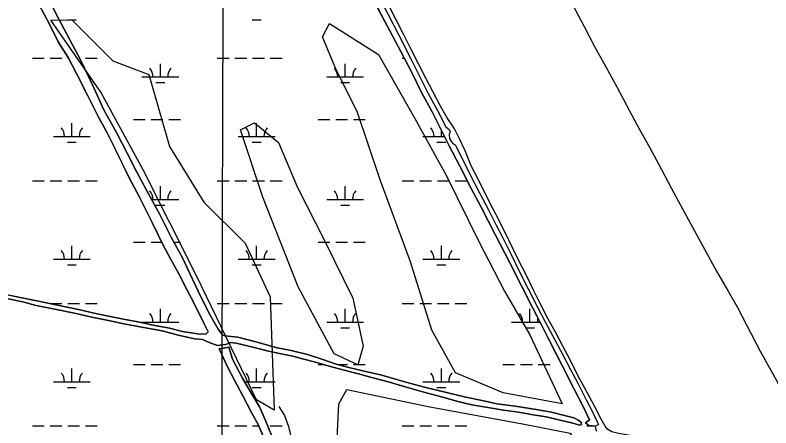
# Model space of a CAD drawing. Extents: x 3177185 to 3215018, y 812988 to 838321.
# Drawn here: x 3186050 to 3188103, y 827861 to 828981 of the extents above; entities that cross this region are included whole.
import ezdxf

# ---------------------------------------------------------------- set-up
doc = ezdxf.new("R2010")
doc.units = 0
for name, color, linetype in [('V-DTCH-CNTR', 7, 'Continuous'), ('V-GRID-MAJR', 7, 'Continuous'), ('V-SITE-VEGE', 7, 'Continuous'), ('V-TOPO-SHOR', 7, 'Continuous'), ('V-WETL-SWMP', 7, 'Continuous')]:
    doc.layers.add(name, color=color, linetype=linetype)

msp = doc.modelspace()

# ---------------------------------------------------------------- linework, layer by layer
at = {"layer": 'V-DTCH-CNTR'}
for points in [[(3187145.8, 828848.7), (3187126, 828887.8), (3187105.5, 828927.8), (3187085.2, 828968.5), (3187065.7, 829005.6), (3187044.6, 829048.5), (3187014.3, 829105.4)], [(3187526.2, 829078.5), (3187564.7, 829008), (3187595.5, 828950.1), (3187624, 828896), (3187654.4, 828840.4), (3187684.3, 828786.2)], [(3187242.4, 828674), (3187223.3, 828702.2), (3187205.4, 828734.1), (3187184.3, 828774), (3187165.4, 828810.3), (3187145.8, 828848.7)], [(3187684.3, 828786.2), (3187719.2, 828721.2), (3187746.3, 828671.1), (3187773.3, 828622.4), (3187805.6, 828561.7), (3187833.1, 828510.7), (3187862.7, 828455.4)], [(3187439, 828274), (3187415.1, 828321.8), (3187392.3, 828368.1), (3187363.8, 828425.6), (3187338.4, 828473.8), (3187310.5, 828530.8), (3187288.9, 828572.3), (3187272.2, 828613.1), (3187258.2, 828643.8), (3187242.4, 828674)], [(3187862.7, 828455.4), (3187895.6, 828395.5), (3187928, 828335.6), (3187955.5, 828286), (3187986.8, 828231.9), (3188011.4, 828188.9), (3188037.9, 828138.9)], [(3187622.6, 827921.1), (3187603.9, 827956.5), (3187578.9, 828002.8), (3187558.7, 828043.3), (3187538.1, 828082.7), (3187518, 828120.4), (3187497.4, 828157.5), (3187475.5, 828200), (3187457.4, 828236.3), (3187439, 828274)], [(3188037.9, 828138.9), (3188074.1, 828069.2), (3188104.1, 828015.2), (3188136.7, 827956.4), (3188158.1, 827914.6), (3188185, 827868.4), (3188210, 827823.6), (3188245.1, 827755.9)], [(3187839.9, 827818.7), (3187778.4, 827829.2), (3187731.6, 827838.4), (3187689.2, 827845.3), (3187670.9, 827850.1), (3187660.5, 827856), (3187653.2, 827865.5), (3187642.2, 827884), (3187622.6, 827921.1)]]:
    msp.add_lwpolyline(points, dxfattribs=at)
at = {"layer": 'V-GRID-MAJR'}
msp.add_spline([(3186588, 818387.1), (3186603.9, 824447.4), (3186619.7, 830509.7), (3186635.6, 836572), (3186635.6, 836573.9)], degree=3, dxfattribs=at)
at = {"layer": 'V-SITE-VEGE'}
for points in [[(3186674.9, 828362.2), (3186742.5, 828216.5), (3186753.8, 827909.3), (3186705.5, 827936.7), (3186543.1, 828273.6), (3186398.9, 828559.4), (3186283.1, 828772.4), (3186147.1, 828967.9), (3186203.7, 828968.5), (3186315.5, 828857), (3186413.4, 828819.7), (3186469.7, 828624.4), (3186563.1, 828473.7)], [(3187535.6, 827926.1), (3187376.1, 827955.8), (3187246.1, 828009.9), (3187181.9, 828126.2), (3187124.2, 828311.1), (3187041.4, 828534.5), (3186979.5, 828719.4), (3186923, 828830.7), (3186884.7, 828922.5), (3186903.7, 828958.1), (3187037.1, 828874.6), (3187136.2, 828700.8), (3187221.9, 828545.3), (3187309.1, 828368.1), (3187379.5, 828231.5), (3187447.8, 828113.1)], [(3186765.7, 828635), (3186817.2, 828513.1), (3186889.7, 828371.6), (3186967.8, 828213.3), (3186995.5, 828082.4), (3186980.7, 828032), (3186917.1, 828062.2), (3186818.8, 828243.7), (3186722.7, 828486.7), (3186662.2, 828669.5), (3186700, 828689)], [(3187558, 827846.7), (3187641, 827712.1), (3187710.7, 827571.3), (3187678.5, 827560.9), (3187439.3, 827590.8), (3187153.2, 827644.5), (3186983.2, 827707.9), (3186921.8, 827774.5), (3186929.1, 827926.3), (3186950.9, 827964.7), (3187171.9, 827918.8), (3187427.9, 827872.1)]]:
    msp.add_lwpolyline(points, close=True, dxfattribs=at)
at = {"layer": 'V-TOPO-SHOR'}
for points in [[(3186275.5, 828706.2), (3186247.2, 828761.8), (3186217.1, 828823.1), (3186193.8, 828866.1), (3186166.6, 828909.1), (3186144.5, 828954.8), (3186122.5, 828995.8), (3186094.1, 829052.1), (3186075.1, 829095), (3186065.1, 829119.5)], [(3186087.6, 829129.4), (3186120.3, 829060.9), (3186145.2, 829016.6), (3186168.9, 828970.2), (3186227.6, 828859.5), (3186259.9, 828792.3)], [(3187257.1, 828573.4), (3187229.1, 828626), (3187211, 828662.1), (3187183.1, 828718.3), (3187155.2, 828769.6), (3187127.4, 828825.2), (3187098.2, 828882.5), (3187060.9, 828952), (3187027.4, 829014.9), (3186990, 829086.8)], [(3187010.3, 829085.3), (3187037.2, 829033.4), (3187062.4, 828985), (3187092.2, 828926.5), (3187124.6, 828862.9), (3187150.2, 828811.7), (3187171.6, 828768.6), (3187197.1, 828722.7), (3187220.1, 828677.6), (3187228.6, 828671.8), (3187231.7, 828665), (3187229, 828657.4), (3187229.8, 828646.6), (3187235.8, 828637.3), (3187239.6, 828632.2), (3187245.5, 828629.2), (3187258, 828604.3), (3187286.2, 828547.9)], [(3186259.9, 828792.3), (3186291.2, 828724.5), (3186326.3, 828661), (3186354.2, 828606), (3186380, 828556.7), (3186407, 828506.4), (3186443.5, 828440.4), (3186474.6, 828376.3), (3186505, 828322.3), (3186531.7, 828264.8), (3186555.6, 828214.8)], [(3186452.3, 828356.3), (3186422.9, 828416.6), (3186388.3, 828487.4), (3186359.3, 828541.4), (3186329.8, 828601.6), (3186300.4, 828661.4), (3186275.5, 828706.2)], [(3187592.7, 827918.8), (3187568.5, 827965.4), (3187536.7, 828028.4), (3187507.2, 828086.4), (3187479.8, 828140.2), (3187456.7, 828185.3), (3187425.2, 828246.3), (3187394.2, 828308.8), (3187353.8, 828386.1), (3187316.1, 828459.6), (3187288.1, 828512.4), (3187257.1, 828573.4)], [(3187286.2, 828547.9), (3187312.8, 828496.9), (3187335.8, 828452.5), (3187355.6, 828413), (3187375, 828376.6), (3187396.2, 828333.1), (3187419.2, 828285.9), (3187443.6, 828238), (3187468.9, 828188.2), (3187490.2, 828148.3)], [(3186574.8, 828121.4), (3186563.1, 828145.4), (3186537.1, 828196.6), (3186516.4, 828236.2), (3186494.4, 828279), (3186472.1, 828319.5), (3186452.3, 828356.3)], [(3186258.5, 828161.6), (3186211.4, 828171.9), (3186158.2, 828183.2), (3186107.3, 828193.4), (3186070.9, 828202.7), (3186031.4, 828210.7), (3185972.1, 828222.9)], [(3185972.4, 828233), (3186026, 828222.5), (3186059.6, 828216), (3186113.8, 828205.1), (3186160.8, 828194.9), (3186222.1, 828182.3), (3186264.4, 828172.5)], [(3186555.6, 828214.8), (3186580.2, 828166.8), (3186602, 828128.5), (3186613, 828113.5), (3186619.7, 828111), (3186655.4, 828107), (3186703.8, 828094), (3186761.5, 828078)], [(3186831, 828048.3), (3186804, 828055.2), (3186768.1, 828062.8), (3186738.2, 828069), (3186699.1, 828078.5), (3186669.8, 828086.6), (3186650.7, 828090.7), (3186634.6, 828092.3), (3186627.1, 828089.3), (3186621.9, 828087.4), (3186599.9, 828084.5), (3186576.8, 828092.1), (3186559.4, 828100.6), (3186538.3, 828102.9), (3186493.1, 828112.3), (3186449.1, 828124.3), (3186398.7, 828133.5), (3186345.5, 828143.1), (3186303.3, 828151.9), (3186258.5, 828161.6)], [(3186264.4, 828172.5), (3186303.5, 828164.1), (3186344.2, 828155.9), (3186383.5, 828148.6), (3186424.7, 828139.2), (3186469.1, 828131.3), (3186504.9, 828122.3), (3186545.3, 828115.8), (3186568.2, 828114.8), (3186574.8, 828121.4)], [(3187490.2, 828148.3), (3187516.5, 828099.4), (3187538.3, 828057.6), (3187558.3, 828019), (3187579.6, 827980), (3187601.5, 827937), (3187617.8, 827906), (3187632.2, 827875), (3187634.6, 827870), (3187626.4, 827865.6), (3187608.7, 827867), (3187599.7, 827874.3), (3187610.6, 827883), (3187592.7, 827918.8)], [(3186750.2, 827717.7), (3186759.9, 827721.3), (3186761, 827727.9), (3186753.3, 827749.5), (3186738.3, 827795.1), (3186727, 827830.9), (3186711.4, 827867.7), (3186692.6, 827902.6), (3186668.8, 827948), (3186647.3, 827988.5), (3186625.9, 828028.2), (3186611.5, 828060.1), (3186604, 828075), (3186630.7, 828079.5), (3186640.9, 828047.3), (3186668.2, 827994.1)], [(3186761.5, 828078), (3186800, 828070.4), (3186844.5, 828059.7), (3186885.6, 828046.4), (3186921.8, 828034), (3186952.9, 828025.2), (3186998.3, 828015.1)], [(3187160.4, 827957.7), (3187109.8, 827972), (3187067.2, 827985.3), (3187021.8, 827996.8), (3186983.2, 828007.4), (3186943.6, 828017.5), (3186903, 828028.4), (3186865.8, 828038.7), (3186831, 828048.3)], [(3186998.3, 828015.1), (3187046.6, 828004.1), (3187083, 827993.2), (3187121.4, 827982.3), (3187165.3, 827970.8), (3187221.9, 827956.4), (3187274.7, 827944.1), (3187318.8, 827935.3), (3187358.6, 827926.3), (3187408.1, 827919.3), (3187465.5, 827911)], [(3186668.2, 827994.1), (3186689.9, 827958.8), (3186713.5, 827917.9), (3186730.6, 827881), (3186748.5, 827836.4), (3186759.8, 827803.8), (3186769.6, 827774), (3186781, 827757.4), (3186796, 827744.9), (3186804, 827732.5), (3186804.7, 827716.2), (3186825.2, 827706), (3186814.2, 827702.7), (3186797.4, 827698.5), (3186797.3, 827688.3)], [(3187457, 827896.3), (3187417, 827903.4), (3187377.1, 827908.6), (3187334.3, 827915.8), (3187290.4, 827923.2), (3187252.8, 827932.3), (3187211.9, 827944.4), (3187160.4, 827957.7)], [(3186766.6, 827919.2), (3186781.7, 827894.6), (3186792.9, 827864.7), (3186800.9, 827829.9), (3186809.5, 827795), (3186811, 827768.6), (3186804.2, 827754.4), (3186796, 827744.9)], [(3187465.5, 827911), (3187506.9, 827903.1), (3187542.8, 827894.7), (3187567.9, 827887.7), (3187581.6, 827881), (3187587.8, 827875.3), (3187588.7, 827870.2), (3187584.4, 827868.4), (3187565.3, 827873.7), (3187530.8, 827882.1), (3187492.3, 827891), (3187457, 827896.3)]]:
    msp.add_lwpolyline(points, dxfattribs=at)
at = {"layer": 'V-WETL-SWMP'}
for p, q in [((3186192.2, 828968.7), (3186216.2, 828968.7)), ((3186694.1, 828968.7), (3186718.1, 828968.7)), ((3186097.3, 828864.1), (3186129.3, 828864.1)), ((3186145.3, 828864.1), (3186177.3, 828864.1)), ((3186193.3, 828864.1), (3186194.9, 828864.1)), ((3186225.2, 828864.1), (3186225.3, 828864.1)), ((3186241.3, 828864.1), (3186273.3, 828864.1)), ((3186599.2, 828864.1), (3186631.2, 828864.1)), ((3186647.2, 828864.1), (3186679.2, 828864.1)), ((3186695.2, 828864.1), (3186727.2, 828864.1)), ((3186743.2, 828864.1), (3186775.2, 828864.1)), ((3187101.1, 828864.1), (3187107.6, 828864.1)), ((3186444.6, 828813.3), (3186444.6, 828849.3)), ((3186946.5, 828813.3), (3186946.5, 828849.3)), ((3186394.6, 828813.3), (3186494.6, 828813.3)), ((3186896.5, 828813.3), (3186996.5, 828813.3)), ((3186432.6, 828797.9), (3186456.6, 828797.9)), ((3186934.5, 828797.9), (3186958.5, 828797.9)), ((3186204.2, 828651.5), (3186204.2, 828687.5)), ((3186371.2, 828697.9), (3186403.2, 828697.9)), ((3186419.2, 828697.9), (3186451.2, 828697.9)), ((3186467.2, 828697.9), (3186499.2, 828697.9)), ((3186706.1, 828651.5), (3186706.1, 828687.5)), ((3186873.1, 828697.9), (3186905.1, 828697.9)), ((3186921.1, 828697.9), (3186953.1, 828697.9)), ((3186969.1, 828697.9), (3187001.1, 828697.9)), ((3187208, 828651.5), (3187208, 828668.1)), ((3186154.2, 828651.5), (3186254.2, 828651.5)), ((3186656.1, 828651.5), (3186756.1, 828651.5)), ((3187158, 828651.5), (3187216.3, 828651.5)), ((3186192.2, 828636), (3186216.2, 828636)), ((3186694.1, 828636), (3186718.1, 828636)), ((3187196, 828636), (3187220, 828636)), ((3186097.3, 828531.4), (3186129.3, 828531.4)), ((3186145.3, 828531.4), (3186177.3, 828531.4)), ((3186193.3, 828531.4), (3186225.3, 828531.4)), ((3186241.3, 828531.4), (3186273.3, 828531.4)), ((3186599.2, 828531.4), (3186631.2, 828531.4)), ((3186647.2, 828531.4), (3186679.2, 828531.4)), ((3186695.2, 828531.4), (3186727.2, 828531.4)), ((3186743.2, 828531.4), (3186775.2, 828531.4)), ((3187101.1, 828531.4), (3187133.1, 828531.4)), ((3187149.1, 828531.4), (3187181.1, 828531.4)), ((3187197.1, 828531.4), (3187229.1, 828531.4)), ((3187245.1, 828531.4), (3187277.1, 828531.4)), ((3186444.6, 828480.7), (3186444.6, 828516.7)), ((3186946.5, 828480.7), (3186946.5, 828516.7)), ((3186421.2, 828480.7), (3186494.6, 828480.7)), ((3186896.5, 828480.7), (3186996.5, 828480.7)), ((3186432.6, 828465.2), (3186456.6, 828465.2)), ((3186934.5, 828465.2), (3186958.5, 828465.2)), ((3186371.2, 828365.2), (3186403.2, 828365.2)), ((3186419.2, 828365.2), (3186447.9, 828365.2)), ((3186480.9, 828365.2), (3186499.2, 828365.2)), ((3186873.1, 828365.2), (3186905.1, 828365.2)), ((3186921.1, 828365.2), (3186953.1, 828365.2)), ((3186969.1, 828365.2), (3187001.1, 828365.2)), ((3186204.2, 828318.8), (3186204.2, 828354.8)), ((3186706.1, 828318.8), (3186706.1, 828354.8)), ((3187208, 828318.8), (3187208, 828354.8)), ((3186154.2, 828318.8), (3186254.2, 828318.8)), ((3186656.1, 828318.8), (3186756.1, 828318.8)), ((3187158, 828318.8), (3187258, 828318.8)), ((3186192.2, 828303.4), (3186216.2, 828303.4)), ((3186694.1, 828303.4), (3186718.1, 828303.4)), ((3187196, 828303.4), (3187220, 828303.4)), ((3186145.3, 828198.7), (3186177.3, 828198.7)), ((3186193.3, 828198.7), (3186225.3, 828198.7)), ((3186241.3, 828198.7), (3186273.3, 828198.7)), ((3186599.2, 828198.7), (3186631.2, 828198.7)), ((3186647.2, 828198.7), (3186679.2, 828198.7)), ((3186695.2, 828198.7), (3186727.2, 828198.7)), ((3186743.2, 828198.7), (3186775.2, 828198.7)), ((3187101.1, 828198.7), (3187133.1, 828198.7)), ((3187149.1, 828198.7), (3187181.1, 828198.7)), ((3187197.1, 828198.7), (3187229.1, 828198.7)), ((3187245.1, 828198.7), (3187277.1, 828198.7)), ((3186444.6, 828148), (3186444.6, 828184)), ((3186946.5, 828148), (3186946.5, 828184)), ((3187448.5, 828148), (3187448.5, 828184)), ((3186394.6, 828148), (3186494.6, 828148)), ((3186896.5, 828148), (3186996.5, 828148)), ((3186934.5, 828132.6), (3186958.5, 828132.6)), ((3187398.5, 828148), (3187475.8, 828148)), ((3187436.5, 828132.6), (3187460.5, 828132.6)), ((3186371.2, 828032.6), (3186403.2, 828032.6)), ((3186419.2, 828032.6), (3186451.2, 828032.6)), ((3186467.2, 828032.6), (3186499.2, 828032.6)), ((3186873.1, 828032.6), (3186888.1, 828032.6)), ((3186926.9, 828032.6), (3186953.1, 828032.6)), ((3186969.1, 828032.6), (3187001.1, 828032.6)), ((3187375, 828032.6), (3187407, 828032.6)), ((3187423, 828032.6), (3187455, 828032.6)), ((3187471, 828032.6), (3187503, 828032.6)), ((3186204.2, 827986.1), (3186204.2, 828022.1)), ((3186706.1, 827986.1), (3186706.1, 828022.1)), ((3187208, 827986.1), (3187208, 828022.1)), ((3186154.2, 827986.1), (3186254.2, 827986.1)), ((3186192.2, 827970.7), (3186216.2, 827970.7)), ((3186673, 827986.1), (3186756.1, 827986.1)), ((3186694.1, 827970.7), (3186718.1, 827970.7)), ((3187158, 827986.1), (3187258, 827986.1)), ((3187196, 827970.7), (3187220, 827970.7)), ((3186097.3, 827866.1), (3186129.3, 827866.1)), ((3186145.3, 827866.1), (3186177.3, 827866.1)), ((3186193.3, 827866.1), (3186225.3, 827866.1)), ((3186241.3, 827866.1), (3186273.3, 827866.1)), ((3186599.2, 827866.1), (3186631.2, 827866.1)), ((3186647.2, 827866.1), (3186679.2, 827866.1)), ((3186695.2, 827866.1), (3186712.1, 827866.1)), ((3186743.2, 827866.1), (3186775.2, 827866.1)), ((3187101.1, 827866.1), (3187133.1, 827866.1)), ((3187149.1, 827866.1), (3187181.1, 827866.1)), ((3187197.1, 827866.1), (3187229.1, 827866.1)), ((3187245.1, 827866.1), (3187277.1, 827866.1)), ((3187603, 827866.1), (3187621, 827866.1))]:
    msp.add_line(p, q, dxfattribs=at)
for points in [[(3186844.5, 828059.7), (3186800, 828070.4), (3186761.5, 828078), (3186703.8, 828094), (3186655.4, 828107), (3186619.7, 828111), (3186613, 828113.5), (3186602, 828128.5), (3186580.2, 828166.8), (3186555.6, 828214.8), (3186531.7, 828264.8), (3186505, 828322.3), (3186474.6, 828376.3), (3186443.5, 828440.4), (3186407, 828506.4), (3186380, 828556.7), (3186354.2, 828606), (3186326.3, 828661), (3186291.2, 828724.5), (3186259.9, 828792.3), (3186227.6, 828859.5), (3186168.9, 828970.2), (3186145.2, 829016.6)], [(3187027.4, 829015), (3187060.9, 828952), (3187098.2, 828882.5), (3187127.4, 828825.2), (3187155.2, 828769.6), (3187183.1, 828718.3), (3187211, 828662.1), (3187229.1, 828626), (3187257.1, 828573.4), (3187288.1, 828512.4), (3187316.1, 828459.6), (3187353.8, 828386.1), (3187394.2, 828308.8), (3187425.2, 828246.3), (3187456.7, 828185.3), (3187536.7, 828028.4), (3187568.5, 827965.4), (3187592.7, 827918.8), (3187610.6, 827883), (3187599.7, 827874.3), (3187608.7, 827867), (3187625.6, 827865.7), (3187628.5, 827851.6)], [(3186122.5, 828995.8), (3186144.5, 828954.8), (3186166.6, 828909.1), (3186193.8, 828866.1), (3186217.1, 828823.1), (3186247.2, 828761.8), (3186275.5, 828706.2), (3186300.4, 828661.4), (3186359.3, 828541.4), (3186388.3, 828487.4), (3186422.9, 828416.6), (3186452.3, 828356.3), (3186472.1, 828319.5), (3186494.4, 828279), (3186516.4, 828236.2), (3186537.1, 828196.6), (3186563.1, 828145.4), (3186574.8, 828121.4), (3186568.2, 828114.8), (3186545.3, 828115.8), (3186504.9, 828122.3), (3186469.1, 828131.3), (3186424.7, 828139.2), (3186383.5, 828148.6), (3186344.2, 828155.9), (3186303.5, 828164.1), (3186264.4, 828172.5), (3186222.1, 828182.3), (3186160.8, 828194.9), (3186113.8, 828205.1), (3186059.6, 828216), (3185972.4, 828233)], [(3186031.4, 828210.7), (3186070.9, 828202.7), (3186107.3, 828193.4), (3186158.2, 828183.2), (3186211.4, 828171.9), (3186258.5, 828161.6), (3186303.3, 828151.9), (3186345.5, 828143.1), (3186398.7, 828133.5), (3186449.1, 828124.3), (3186493.1, 828112.3), (3186538.3, 828102.9), (3186559.4, 828100.6), (3186576.8, 828092.1), (3186599.9, 828084.5), (3186621.9, 828087.4), (3186627.1, 828089.3), (3186634.6, 828092.3), (3186650.7, 828090.7), (3186669.8, 828086.6), (3186699.1, 828078.5), (3186738.2, 828069), (3186768.1, 828062.8), (3186804, 828055.2), (3186831, 828048.3), (3186865.8, 828038.7), (3186903, 828028.4), (3186943.6, 828017.5), (3186983.2, 828007.4), (3187021.8, 827996.8), (3187067.2, 827985.3), (3187109.8, 827972), (3187160.4, 827957.7), (3187211.9, 827944.4), (3187252.8, 827932.3), (3187290.4, 827923.2), (3187334.3, 827915.8), (3187377.1, 827908.6), (3187417, 827903.4), (3187457, 827896.3), (3187492.3, 827891), (3187530.8, 827882.1), (3187565.3, 827873.7), (3187584.4, 827868.4), (3187588.7, 827870.2), (3187587.8, 827875.3), (3187581.6, 827881), (3187567.9, 827887.7), (3187542.8, 827894.7), (3187506.9, 827903.1), (3187465.5, 827911), (3187408.1, 827919.3), (3187358.6, 827926.3), (3187318.8, 827935.3), (3187274.7, 827944.1), (3187221.9, 827956.4), (3187165.3, 827970.8), (3187121.4, 827982.3), (3187083, 827993.2), (3187046.6, 828004.1), (3186998.3, 828015.1), (3186952.9, 828025.2), (3186921.8, 828034), (3186885.6, 828046.4), (3186844.5, 828059.7)], [(3186748.5, 827836.4), (3186730.6, 827881), (3186713.5, 827917.9), (3186689.9, 827958.8), (3186668.2, 827994.1), (3186640.9, 828047.3), (3186630.8, 828079.5), (3186604, 828075), (3186611.5, 828060.1), (3186625.9, 828028.2), (3186647.3, 827988.5), (3186668.8, 827948), (3186692.6, 827902.6), (3186711.4, 827867.7), (3186727, 827830.9)]]:
    msp.add_lwpolyline(points, dxfattribs=at)
for centre, start, end in [((3186389.4, 828813.8), 359.2282, 40.7718), ((3186499.9, 828813.8), 139.2282, 180.7718), ((3186891.3, 828813.8), 359.2282, 40.7718), ((3187001.8, 828813.8), 139.2282, 180.7718), ((3186148.9, 828652), 359.2282, 40.7718), ((3186259.4, 828652), 139.2282, 180.7718), ((3186650.8, 828652), 359.2282, 40.7718), ((3186761.3, 828652), 139.2282, 180.7718), ((3187152.7, 828652), 359.2282, 40.7718), ((3186389.4, 828481.1), 359.2282, 40.7718), ((3186499.9, 828481.1), 139.2282, 180.7718), ((3186891.3, 828481.1), 359.2282, 40.7718), ((3187001.8, 828481.1), 139.2282, 180.7718), ((3186148.9, 828319.3), 359.2282, 40.7718), ((3186259.4, 828319.3), 139.2282, 180.7718), ((3186650.8, 828319.3), 359.2282, 40.7718), ((3186761.3, 828319.3), 139.2282, 180.7718), ((3187152.7, 828319.3), 359.2282, 40.7718), ((3187263.2, 828319.3), 139.2282, 180.7718), ((3186389.4, 828148.5), 359.2282, 40.7718), ((3186499.9, 828148.5), 139.2282, 180.7718), ((3186891.3, 828148.5), 359.2282, 40.7718), ((3187001.8, 828148.5), 139.2282, 180.7718), ((3187393.2, 828148.5), 359.2282, 40.7718), ((3187503.7, 828148.5), 162.4087, 180.7718), ((3186148.9, 827986.6), 359.2282, 40.7718), ((3186259.4, 827986.6), 139.2282, 180.7718), ((3186650.8, 827986.6), 359.2282, 40.7718), ((3186761.3, 827986.6), 139.2282, 180.7718), ((3187152.7, 827986.6), 359.2282, 40.7718), ((3187263.2, 827986.6), 139.2282, 180.7718)]:
    msp.add_arc(centre, 35.2, start, end, dxfattribs=at)

doc.saveas('drawing.dxf')
